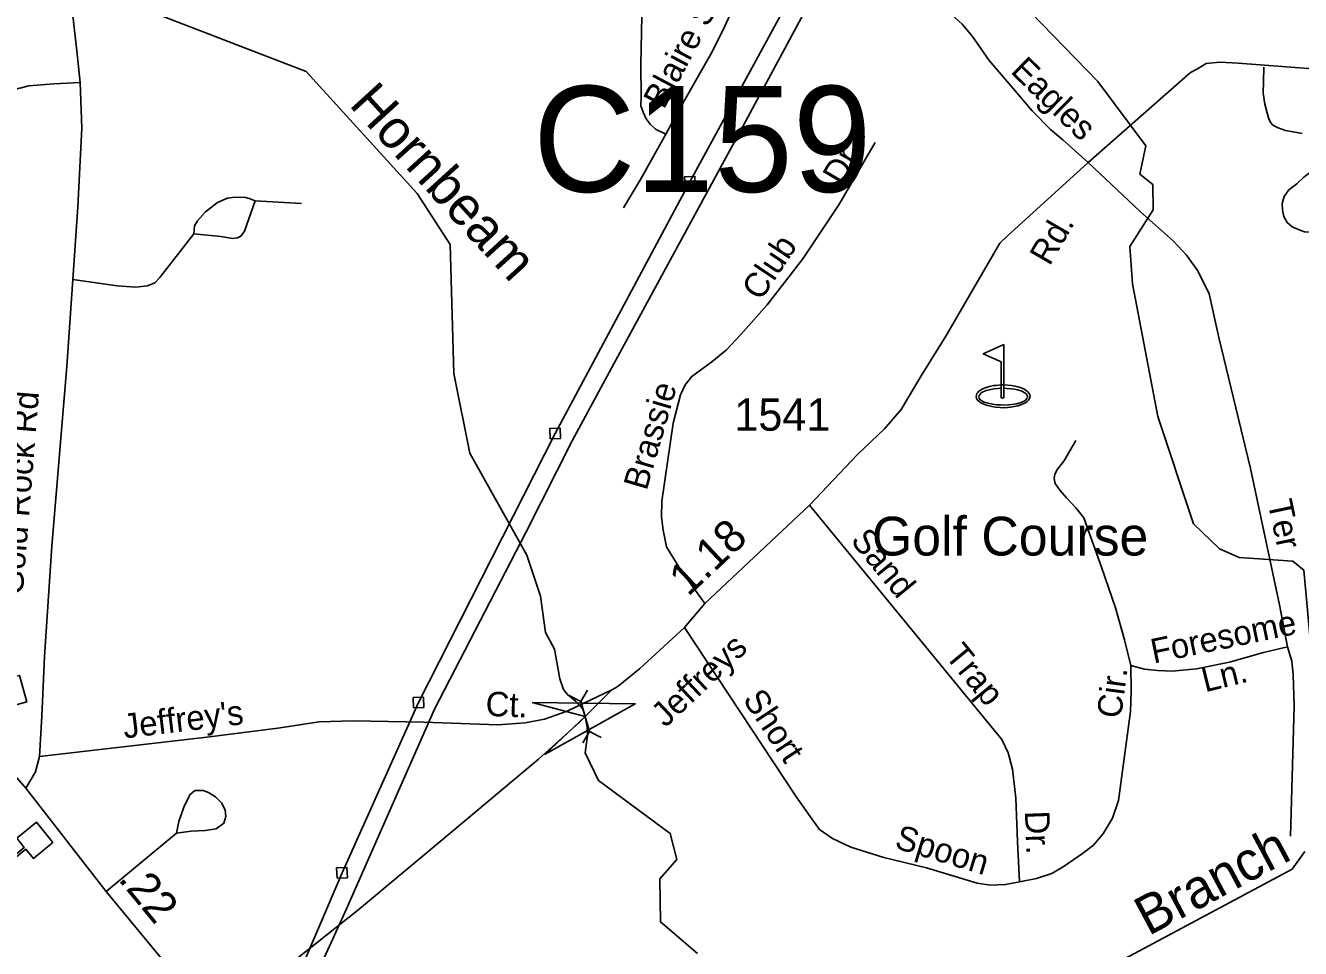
# Model space of a CAD drawing. Extents: x 2220236 to 2384410, y 720751 to 894131.
# Drawn here: x 2352437 to 2357374, y 813348 to 816921 of the extents above; entities that cross this region are included whole.
import ezdxf

# ---------------------------------------------------------------- set-up
doc = ezdxf.new("R2010")
doc.units = 0
for name, color, linetype in [('Exist Cultural Church CELL', 7, 'Continuous'), ('Exist Cultural Educational Facility Elementary CELL', 7, 'Continuous'), ('Exist Cultural Recreational Golf Course CELL', 7, 'Continuous'), ('Exist Cultural Recreational Golf Course Label', 7, 'Continuous'), ('Exist Hydrographic Creek Single Shore', 7, 'Continuous'), ('Exist Hydrographic Creek Single Shore Label', 7, 'Continuous'), ('Exist Hydrographic Misc Water Feature', 7, 'Continuous'), ('Exist Road Non-System Type 51', 7, 'Continuous'), ('Exist Road Non-System Type 51 Label', 7, 'Continuous'), ('Exist Road Primary NC Attributed', 7, 'Continuous'), ('Exist Road Primary NC Service Mileage Hundredths English Label', 7, 'Continuous'), ('Exist Road Primary NC UnDivided 4 Lane Attributed', 7, 'Continuous'), ('Exist Road Secondary Mileage Hundredths English Label', 7, 'Continuous'), ('Exist Road Secondary Structure Culvert Attributed CELL', 7, 'Continuous'), ('Exist Road Secondary Structure Culvert CELL', 7, 'Continuous'), ('Exist Road Secondary Structure Culvert Number Label', 7, 'Continuous'), ('Exist Road Secondary Type 51 Attributed', 7, 'Continuous'), ('Exist Road Secondary Type 51 Label', 7, 'Continuous'), ('Exist Road Secondary Type 51 Number Label', 7, 'Continuous'), ('Exist Utilities Electrical Transmission Line', 7, 'Continuous')]:
    doc.layers.add(name, color=color, linetype=linetype)

msp = doc.modelspace()

# ---------------------------------------------------------------- linework, layer by layer
at = {"layer": 'Exist Cultural Church CELL'}
msp.add_lwpolyline([(2352287.8, 814371.1), (2352342.7, 814386.1), (2352322.8, 814459.6), (2352292, 814451.3), (2352287.8, 814466.7), (2352318.7, 814475), (2352303, 814533.1), (2352318.5, 814537.3), (2352334.2, 814479.2), (2352365, 814487.5), (2352369.2, 814472.1), (2352338.3, 814463.8), (2352358.2, 814390.3), (2352413.9, 814405.2), (2352441.6, 814302.4), (2352315.5, 814268.4)], close=True, dxfattribs=at)
at = {"layer": 'Exist Cultural Educational Facility Elementary CELL'}
msp.add_lwpolyline([(2352543, 813758.3), (2352467.2, 813696.4), (2352438.1, 813732), (2352379.9, 813684.5), (2352390.9, 813632.7), (2352332.5, 813658.1), (2352432, 813739.4), (2352402.9, 813775.1), (2352478.7, 813837)], close=True, dxfattribs=at)
at = {"layer": 'Exist Cultural Recreational Golf Course CELL'}
msp.add_lwpolyline([(2356224.9, 815686.3), (2356145.7, 815649.6), (2356215.7, 815618.8), (2356215.7, 815529.4), (2356224.9, 815529.4), (2356224.9, 815516.9), (2356224.9, 815479.4), (2356224.9, 815516.9), (2356236.7, 815516.1), (2356252, 815514.5), (2356267.8, 815512.5), (2356278.4, 815510.3), (2356292.3, 815506.2), (2356295.7, 815505.1), (2356307.1, 815499.2), (2356313.1, 815493.7), (2356315.8, 815488.9), (2356317.3, 815484.2), (2356317.2, 815482), (2356316.7, 815479.9), (2356316.2, 815478.3), (2356315.1, 815476.4), (2356309.7, 815470.5), (2356301.9, 815465.7), (2356288.2, 815460.5), (2356274.9, 815456.8), (2356257.1, 815454), (2356243.6, 815452), (2356223.6, 815451.1), (2356212.3, 815452), (2356197.8, 815452.8), (2356181.3, 815455), (2356164.3, 815458.8), (2356149.7, 815463), (2356140, 815467.3), (2356134, 815472), (2356129.7, 815478.1), (2356128.5, 815483.1), (2356129.7, 815488.6), (2356133.2, 815494.1), (2356137.5, 815498.8), (2356142, 815501.5), (2356147.7, 815504.3), (2356157.3, 815507.6), (2356170.4, 815511.1), (2356186.8, 815514.1), (2356202.8, 815516.1), (2356215.7, 815516.9), (2356215.7, 815529.4), (2356224.9, 815529.4), (2356224.9, 815479.4), (2356215.7, 815479.4), (2356215.7, 815516.9), (2356215.7, 815529.4), (2356195.5, 815527.6), (2356185.7, 815526.7), (2356170.3, 815523), (2356157.6, 815519.9), (2356143.4, 815514.4), (2356137.2, 815510.8), (2356129.3, 815506), (2356124.2, 815500.5), (2356121.1, 815496.3), (2356119.1, 815490.2), (2356118.6, 815485.3), (2356120, 815478.1), (2356121.3, 815474.5), (2356125.8, 815468.4), (2356130, 815464.9), (2356136.9, 815460.1), (2356142.8, 815457.2), (2356154.1, 815452.5), (2356163.4, 815450), (2356178.6, 815446.3), (2356192.6, 815443.6), (2356210.8, 815441.9), (2356222.6, 815441.4), (2356239.5, 815442.4), (2356252.1, 815443.6), (2356265.3, 815445.9), (2356281.4, 815449.2), (2356296.9, 815454.5), (2356306.6, 815459.4), (2356315.8, 815465), (2356320.7, 815470), (2356323.7, 815474.2), (2356325, 815476.9), (2356325.7, 815479), (2356326.4, 815482.2), (2356326.9, 815485.6), (2356326.1, 815491.2), (2356323.8, 815496.3), (2356318.9, 815502.6), (2356315.8, 815506), (2356308.4, 815510.9), (2356302.5, 815514.3), (2356292.1, 815518.5), (2356285, 815520.5), (2356268.5, 815524.9), (2356254.7, 815527.4), (2356224.9, 815529.4)], close=True, dxfattribs=at)
at = {"layer": 'Exist Hydrographic Creek Single Shore'}
for points in [[(2355038.7, 813328.4), (2354895.8, 813450.6), (2354893.7, 813617.8), (2354959.7, 813692.8), (2354933.7, 813793.4), (2354655.6, 813998.7), (2354604.6, 814105), (2354613.3, 814172.9), (2354611.5, 814204.5), (2354604.2, 814245.8), (2354595.1, 814273.8), (2354566, 814305.4), (2354535.6, 814331.5), (2354520.4, 814350.9), (2354505.9, 814392.2), (2354485.2, 814507.1), (2354449.8, 814571.2), (2354430.7, 814711.6), (2354378.6, 814870.4), (2354157.8, 815265), (2354095.6, 815574.3), (2354081.7, 816072.6), (2353953.7, 816270.9), (2353523.7, 816742.3), (2352828.6, 817009.4)], [(2357391.7, 813723.2), (2357342.7, 813655.6), (2356431.8, 813168.7)]]:
    msp.add_lwpolyline(points, dxfattribs=at)
at = {"layer": 'Exist Hydrographic Misc Water Feature'}
msp.add_lwpolyline([(2357482.7, 813772.9), (2357386.8, 814812.7), (2357344.7, 814847.1), (2357136.8, 814861.5), (2357060.7, 814894.6), (2356959.8, 814992.2), (2356821.8, 815406.7), (2356723.8, 815921.3), (2356713.8, 816065.2), (2356803.8, 816206.8), (2356802.8, 816305.3), (2356751.7, 816345.8), (2356775.7, 816455.1), (2356589.7, 816703.5), (2356285.8, 817016.1)], dxfattribs=at)
at = {"layer": 'Exist Road Non-System Type 51'}
for p, q in [((2353325.4, 816241.6), (2353505.5, 816231.8)), ((2352749.5, 813569.2), (2353020.9, 813794.8))]:
    msp.add_line(p, q, dxfattribs=at)
for points in [[(2355430.9, 817205.9), (2355796.6, 817077.2), (2355951.2, 817012.9), (2356011.7, 816973.8), (2356063.7, 816926.3), (2356103.8, 816877.7), (2356169.1, 816785.7), (2356261, 816676.9), (2356334.6, 816589.9), (2356406.5, 816517.9), (2356453.4, 816477.8), (2356552.5, 816390.4)], [(2354916, 816500), (2354876.5, 816519), (2354856, 816539.5), (2354840.2, 816560), (2354829.2, 816585.3), (2354819.7, 816610.5), (2354821.3, 816645.2), (2354819.7, 816768.3), (2354822.9, 816957.7), (2354823.7, 817076.9)], [(2351494.8, 816951.1), (2351524.2, 816901.2), (2351543.4, 816875.2), (2351553.7, 816853.6), (2351592.7, 816814.8), (2351633.7, 816781.6), (2351676.3, 816754.8), (2351728.3, 816732.7), (2351760.1, 816712.9), (2351803.2, 816697), (2351850.8, 816672.1), (2351921.1, 816624.4), (2352041.3, 816531.4), (2352073, 816488.3), (2352193.2, 816585.9), (2352279.3, 816640.3), (2352315.6, 816644.9), (2352374.6, 816667.5), (2352449.9, 816687.7), (2352546.1, 816695.6), (2352648.6, 816699.6)], [(2354916, 816500), (2354965.6, 816590.8), (2355090.2, 816810.2), (2355136, 816898.5), (2355167.5, 816966.4)], [(2357232.7, 816759.5), (2357231.1, 816704.3), (2357229.5, 816658.5), (2357235.8, 816615.9), (2357242.1, 816592.2), (2357250, 816563.8), (2357257.9, 816544.9), (2357267.4, 816535.4), (2357287.9, 816524.4), (2357316.3, 816514.9), (2357346.2, 816508.6), (2357380.9, 816502.3)], [(2354751.9, 816214.4), (2354818.2, 816324.9), (2354916, 816500)], [(2355727.6, 816467.8), (2355586.7, 816226.9), (2355447.4, 816017.3), (2355309.4, 815839.6), (2355206.9, 815724.4), (2355151.6, 815665.9), (2355094.3, 815619.2), (2355017, 815562.2), (2354991.3, 815529.9), (2354973.9, 815491.8), (2354945.2, 815381.4), (2354900.9, 815079), (2354899.5, 815019), (2354906, 814967.2), (2354918.9, 814903.3), (2354974, 814811.9), (2355067.5, 814683.1)], [(2356552.5, 816390.4), (2356754.8, 816199), (2356882, 816086.5), (2356932.7, 816031.2), (2356977.4, 815971.8), (2357020.4, 815882.3), (2357058.6, 815712.8), (2357180.5, 815206.3), (2357292.9, 814677.9), (2357324.7, 814516.3)], [(2357582.8, 816150.3), (2357519.7, 816147.2), (2357483.5, 816142.4), (2357447.2, 816129.8), (2357412.5, 816120.4), (2357390.4, 816121.9), (2357376.2, 816126.7), (2357341.5, 816140.9), (2357322.6, 816158.2), (2357310, 816181.9), (2357305.2, 816207.2), (2357303.7, 816232.4), (2357311.5, 816259.2), (2357328.9, 816284.5), (2357360.4, 816308.2), (2357387.3, 816333.4), (2357407.8, 816349.2)], [(2353089, 816114.9), (2353090.6, 816144.8), (2353102.4, 816165.1), (2353134, 816199.4), (2353179.6, 816235.9), (2353219.3, 816252.5), (2353247.1, 816256.6), (2353289.2, 816255.2), (2353303.2, 816251.3), (2353325.4, 816241.6)], [(2353089, 816114.9), (2353193.1, 816104.2), (2353239.1, 816096.6), (2353257.2, 816099), (2353270.9, 816105.2), (2353284.7, 816125.3), (2353325.4, 816241.6)], [(2352620.2, 815938.1), (2352792.1, 815912.8), (2352863.6, 815908.2), (2352909.4, 815912.7), (2352937.3, 815925.1), (2352957.1, 815945.3), (2353089, 816114.9)], [(2356503.8, 815314.1), (2356479.3, 815271.7), (2356458.1, 815233.8), (2356433.6, 815203.6), (2356422.4, 815183.6), (2356420.2, 815167.9), (2356424.7, 815147.9), (2356442.5, 815122.2), (2356468.1, 815092.1), (2356503.8, 815054.1), (2356535, 815014.7), (2356603.2, 814823.6), (2356657.3, 814666.4), (2356692.7, 814542.8), (2356717.8, 814443.1)], [(2355472.7, 815064), (2356217.5, 814157.2), (2356242, 814105.6), (2356258.8, 814041.6), (2356272.1, 813929.9), (2356278.2, 813762.1), (2356286, 813606.2)], [(2354988.7, 814590.2), (2355420.3, 813937.8), (2355475.3, 813858.4), (2355511.8, 813808.9), (2355562.2, 813773.5), (2355632.6, 813740.4), (2355761.1, 813699.8), (2355925.4, 813659.9), (2356122.1, 813600.3), (2356172.3, 813592.9), (2356232.2, 813595.6), (2356286, 813606.2)], [(2356717.8, 814443.1), (2356770, 814429.7), (2356820, 814424.3), (2356878, 814421.1), (2356971.8, 814430.1), (2357099.7, 814455.7), (2357231, 814493.3), (2357324.7, 814516.3)], [(2357324.7, 814516.3), (2357341.4, 814460.6), (2357346.2, 814406.8), (2357349.4, 814286.8), (2357335.6, 813782.7)], [(2356286, 813606.2), (2356351.9, 813619.1), (2356411.5, 813637.7), (2356459.2, 813666.3), (2356530.6, 813715.2), (2356572.3, 813747.5), (2356611.6, 813794.1), (2356646.9, 813852.4), (2356670.1, 813920.8), (2356716.1, 814265.2), (2356719, 814341.1), (2356717.8, 814443.1)], [(2352490.9, 814091.6), (2353138.4, 814166.1), (2353413.8, 814201.4), (2353573.5, 814225.3), (2353705.5, 814228.9), (2353977.4, 814224.2), (2354267.3, 814213.6), (2354371.3, 814220.9), (2354447.1, 814235.8), (2354534.7, 814267), (2354707.8, 814349.2)], [(2353020.9, 813794.8), (2353030.3, 813839), (2353049.6, 813895.2), (2353073, 813943.4), (2353092.8, 813959.6), (2353124.8, 813960.1), (2353144.9, 813952.3), (2353173, 813934.7), (2353197.4, 813911), (2353209.7, 813883.1), (2353211.9, 813859.2), (2353204.4, 813833.1), (2353174.7, 813810.7), (2353132.7, 813804.2), (2353078.8, 813801.6), (2353020.9, 813794.8)]]:
    msp.add_lwpolyline(points, dxfattribs=at)
at = {"layer": 'Exist Road Primary NC Attributed'}
msp.add_lwpolyline([(2352437.3, 813968.5), (2352475.1, 814031.6), (2352490.9, 814091.6), (2352500.3, 814247.8), (2352509.8, 814478.2), (2352538.2, 814905.9), (2352596.5, 815600.3), (2352620.2, 815938.1), (2352639.1, 816219), (2352654.1, 816522.8), (2352648.6, 816699.6), (2352636, 816822.7), (2352613.9, 817015.2)], dxfattribs=at)
at = {"layer": 'Exist Road Primary NC UnDivided 4 Lane Attributed'}
for points in [[(2352437.3, 813968.5), (2352212, 814225), (2352102.6, 814341.5), (2351971.1, 814470), (2351596.9, 814804.6), (2351364, 815006.4), (2350936.5, 815362.1), (2350780.7, 815480.8), (2349178.8, 816886.5), (2348992.7, 817043.3), (2348728.2, 817276.8), (2348347, 817591.8), (2348124.6, 817788.7)], [(2353176.2, 813050.8), (2352749.5, 813569.2), (2352437.3, 813968.5)]]:
    msp.add_lwpolyline(points, dxfattribs=at)
at = {"layer": 'Exist Road Secondary Structure Culvert Attributed CELL'}
msp.add_lwpolyline([(2354398.2, 814300.8), (2354798.2, 814294.5), (2354448.7, 814100), (2354604.2, 814245.8)], close=True, dxfattribs=at)
at = {"layer": 'Exist Road Secondary Structure Culvert CELL'}
for p, q in [((2354542.6, 814327.5), (2354587.7, 814304)), ((2354613.5, 814347.7), (2354587.7, 814304)), ((2354587.7, 814304), (2354620.8, 814187.7)), ((2354594.9, 814144), (2354620.8, 814187.7)), ((2354665.8, 814164.2), (2354620.8, 814187.7))]:
    msp.add_line(p, q, dxfattribs=at)
at = {"layer": 'Exist Road Secondary Type 51 Attributed'}
msp.add_lwpolyline([(2357421.9, 816752.8), (2357133.6, 816775.3), (2357061.7, 816778.5), (2357009.6, 816773.8), (2356976.1, 816753.4), (2356948.2, 816739.1), (2356552.5, 816390.4), (2356238, 816104.8), (2356210.3, 816078.5), (2356000.7, 815718), (2355904.7, 815565), (2355828.2, 815434), (2355763.2, 815359.4), (2355658.4, 815260), (2355472.7, 815064), (2355067.5, 814683.1), (2354988.7, 814590.2), (2354814.7, 814430.3), (2354731.4, 814363.2), (2354720.9, 814357), (2354707.8, 814349.2), (2354581.4, 814223.4), (2354422.9, 814080.5), (2354080.7, 813794.9), (2353722.7, 813495), (2353485.3, 813306.4)], dxfattribs=at)
at = {"layer": 'Exist Utilities Electrical Transmission Line'}
for points in [[(2349743.4, 807839.6), (2349751, 808535.4), (2349765.4, 809335.3), (2349939.6, 809817.2), (2350090.8, 810226.9), (2350328.9, 810529.6), (2350606.6, 810882.8), (2351204.5, 811377.9), (2351739.2, 811798), (2352473.9, 812380.7), (2353111.5, 812908.3), (2353471.9, 813194.5), (2353662.4, 813640.7), (2353958.5, 814300.1), (2354487.8, 815341.9), (2355009.9, 816316), (2355555.6, 817318.1), (2356032.7, 818223.5), (2356551.3, 819159.5), (2356885.8, 819941.3), (2357253.2, 820801.4), (2357397.3, 821129)], [(2356122.7, 818214.6), (2355207.4, 816516.2), (2354683.3, 815552.2), (2354554.2, 815312.8), (2354374.4, 814958.7), (2354020.7, 814274.8), (2353680.1, 813501), (2353539.9, 813195.3), (2353508.6, 813129), (2353453.3, 813082.3), (2353154.4, 812836.8), (2352423.5, 812252.2), (2351712.6, 811679.9), (2351106.6, 811196.8), (2350696.9, 810861.9), (2350657.2, 810829.5), (2350576.4, 810736.6), (2350391.2, 810504.3), (2350132.9, 810199.4), (2349980.2, 809773.6), (2349827.6, 809332), (2349826.9, 808886.2), (2349820, 808464.1), (2349807.5, 808000.2)], [(2354990.7, 816295.2), (2355030.7, 816296.8), (2355029, 816336.8), (2354989.1, 816335.2), (2354990.7, 816295.2)], [(2354468.6, 815321.1), (2354508.6, 815322.7), (2354506.9, 815362.7), (2354467, 815361.1), (2354468.6, 815321.1)], [(2353939.3, 814279.3), (2353979.2, 814280.9), (2353977.6, 814320.9), (2353937.7, 814319.2), (2353939.3, 814279.3)], [(2353643.3, 813619.9), (2353683.2, 813621.5), (2353681.6, 813661.5), (2353641.6, 813659.9), (2353643.3, 813619.9)]]:
    msp.add_lwpolyline(points, dxfattribs=at)

# ---------------------------------------------------------------- texts
at = {"layer": 'Exist Cultural Recreational Golf Course Label'}
msp.add_text('Golf Course', height=150, dxfattribs=at).set_placement((2355714.8, 814869.2))
at = {"layer": 'Exist Hydrographic Creek Single Shore Label'}
for s, rotation, p in [('Hornbeam', 312.3661, (2353686.3, 816612.8)), ('Branch', 28.1274, (2356785.5, 813395))]:
    msp.add_text(s, height=150, rotation=rotation, dxfattribs=at).set_placement(p)
at = {"layer": 'Exist Road Non-System Type 51 Label'}
for s, rotation, p in [('Blaire St', 62.0402, (2354908.8, 816592.9)), ('Eagles', 315.6999, (2356247.7, 816740.3)), ('Dr.', 59.5403, (2355600.4, 816296.6)), ('Club', 56.3918, (2355283.7, 815851.4)), ('Brassie', 73.806, (2354842, 815117.5)), ('Gold Rock Rd', 85.3812, (2352425.5, 814713.6)), ('Ter', 282.0087, (2357246.8, 815075)), ('Sand', 309.3979, (2355628.6, 814925.8)), ('Foresome', 11.7284, (2356805.3, 814450.7)), ('Trap', 309.3979, (2355994.5, 814480.4)), ('Cir.', 82.3922, (2356679, 814235.6)), ('Ln.', 13.7905, (2357004.7, 814339.4)), ("Jeffrey's", 6.8444, (2352819.3, 814160.8)), ('Ct.', 357.9059, (2354217.2, 814248.2)), ('Short', 303.4869, (2355211.9, 814312.2)), ('Dr.', 272.0817, (2356306.7, 813879.8)), ('Spoon', 343.1435, (2355798.3, 813737.9))]:
    msp.add_text(s, height=95, rotation=rotation, dxfattribs=at).set_placement(p)
at = {"layer": 'Exist Road Primary NC Service Mileage Hundredths English Label'}
msp.add_text('.22', height=125, rotation=309.4517, dxfattribs=at).set_placement((2352792.7, 813615.1))
at = {"layer": 'Exist Road Secondary Mileage Hundredths English Label'}
msp.add_text('1.18', height=125, rotation=43.2293, dxfattribs=at).set_placement((2355002.6, 814707.9))
at = {"layer": 'Exist Road Secondary Structure Culvert Number Label'}
msp.add_text('C159', height=410.1, dxfattribs=at).set_placement((2354402.2, 816276.7))
at = {"layer": 'Exist Road Secondary Type 51 Label'}
for s, rotation, p in [('Rd.', 59.8256, (2356402.4, 815986.9)), ('Jeffreys', 43.2293, (2354914.7, 814200.2))]:
    msp.add_text(s, height=95, rotation=rotation, dxfattribs=at).set_placement(p)
at = {"layer": 'Exist Road Secondary Type 51 Number Label'}
msp.add_text('1541', height=125, dxfattribs=at).set_placement((2355181.8, 815352.2))

doc.saveas('drawing.dxf')
